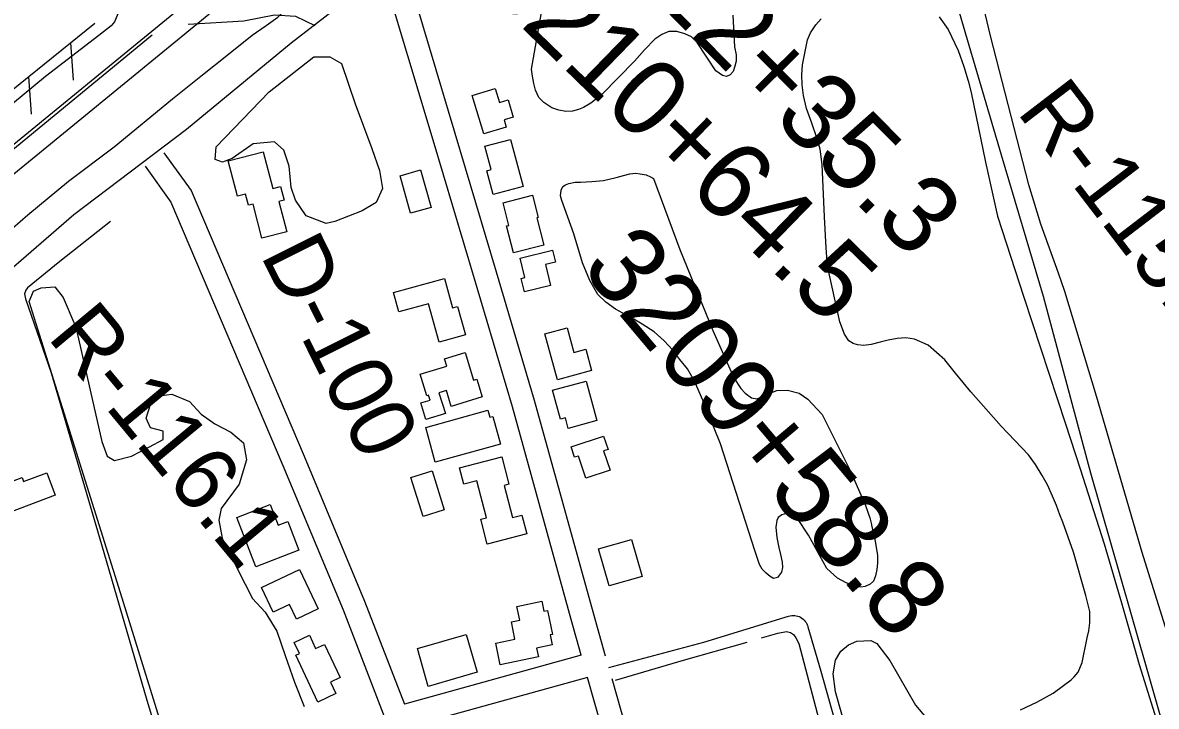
# Model space of a CAD drawing. Extents: x 3598634 to 3636690, y 517270 to 542944.
# Drawn here: x 3610356 to 3611825, y 530075 to 530960 of the extents above; entities that cross this region are included whole.
import ezdxf

# ---------------------------------------------------------------- set-up
doc = ezdxf.new("R2010")
doc.units = 0
for name, color, linetype in [('V-BLDG-OTLN', 7, 'Continuous'), ('V-FLOD-BASE', 7, 'Continuous'), ('V-LEVE-TOET', 7, 'Continuous'), ('V-RIVR-RANG-IDEN', 7, 'Continuous'), ('V-ROAD-CNTR', 7, 'Continuous'), ('V-RRAP-FSHR', 7, 'Continuous'), ('V-SITE-VEGE', 7, 'Continuous'), ('V-SURV-IDEN', 7, 'Continuous'), ('V-SURV-LINE', 7, 'Continuous'), ('V-TOPO-SHOR', 7, 'Continuous')]:
    doc.layers.add(name, color=color, linetype=linetype)

msp = doc.modelspace()

# ---------------------------------------------------------------- linework, layer by layer
at = {"layer": 'V-BLDG-OTLN'}
for points in [[(3610953.2, 530815.7), (3610938.2, 530865.4), (3610968, 530874.5), (3610973.5, 530856.4), (3610984.7, 530859.8), (3610991.5, 530837.6), (3610979.5, 530834), (3610982.3, 530824.5)], [(3610987.7, 530808.7), (3611004.1, 530747.5), (3610965.6, 530737.2), (3610957.3, 530768.1), (3610962.7, 530769.6), (3610954.6, 530799.8)], [(3610665.8, 530680.7), (3610654.4, 530724.9), (3610648.3, 530723.4), (3610644.6, 530737.8), (3610634, 530735.1), (3610622.2, 530780.9), (3610667.6, 530792.7), (3610679.9, 530745.3), (3610689.9, 530747.9), (3610694.5, 530729.9), (3610687.9, 530728.2), (3610698.1, 530689)], [(3610871.5, 530769.1), (3610885, 530720.4), (3610858.3, 530713), (3610844.8, 530761.7)], [(3610985.7, 530697.4), (3610978.2, 530726.7), (3611016.4, 530736.6), (3611023.9, 530707.6), (3611021.9, 530707.1), (3611030.9, 530671.9), (3610991.9, 530661.8), (3610982.9, 530696.7)], [(3611006.5, 530629.9), (3611000.3, 530654.9), (3611042.5, 530665.4), (3611046.3, 530649.9), (3611033.1, 530646.6), (3611039.8, 530619.7), (3611006.2, 530611.3), (3611001.8, 530628.7)], [(3610836.3, 530610.4), (3610902.4, 530628.6), (3610912.8, 530590.7), (3610919.2, 530592.5), (3610929.4, 530555.6), (3610895.4, 530546.2), (3610881.7, 530595.8), (3610843.3, 530585.2)], [(3611061.2, 530564.8), (3611070.1, 530532.7), (3611085.3, 530536.9), (3611092.8, 530509.5), (3611048.9, 530497.4), (3611032.5, 530556.9)], [(3610870.8, 530504.6), (3610905.2, 530515.2), (3610902.3, 530524.6), (3610929, 530532.8), (3610940, 530497), (3610944.3, 530498.3), (3610951.3, 530475.4), (3610911.2, 530463), (3610904.9, 530483.5), (3610895.2, 530480.5), (3610903.5, 530453.7), (3610878.4, 530445.9), (3610871.8, 530467.4), (3610883.6, 530471), (3610881.7, 530477.3), (3610879.5, 530476.6)], [(3611042.5, 530483.8), (3611085.8, 530495.7), (3611099.9, 530444.8), (3611062.8, 530434.5), (3611059, 530448), (3611052.8, 530446.3)], [(3610878.1, 530435.7), (3610958.6, 530458.1), (3610961.2, 530448.8), (3610965, 530449.9), (3610974.9, 530414.2), (3610890.5, 530390.8)], [(3611066.6, 530410.4), (3611108.6, 530424.4), (3611114.4, 530407.2), (3611108.6, 530405.3), (3611116.9, 530380.2), (3611085.5, 530369.8), (3611075.9, 530398.6), (3611071, 530397)], [(3610922, 530383.6), (3610976.8, 530397.7), (3610985.9, 530362.2), (3610979.8, 530360.7), (3610990.5, 530318.9), (3611002.7, 530322.1), (3611009, 530297.9), (3610957.7, 530284.7), (3610949.5, 530316.7), (3610956.6, 530318.5), (3610944.2, 530366.6), (3610927.5, 530362.3)], [(3610398.1, 530347.9), (3610325.9, 530320.9), (3610328.5, 530313.8), (3610300.1, 530303.2), (3610287.1, 530337.9), (3610336.9, 530356.6), (3610334.5, 530362.9), (3610355.1, 530370.7), (3610357, 530365.5), (3610387.3, 530376.8)], [(3610886.3, 530379.3), (3610902.1, 530329.1), (3610874.6, 530320.5), (3610858.8, 530370.7)], [(3610713.7, 530276.9), (3610657.8, 530255.3), (3610633.1, 530319.2), (3610676.4, 530335.9), (3610686.8, 530309.1), (3610699.4, 530314)], [(3611115.8, 530230.4), (3611102, 530278.3), (3611144.6, 530290.6), (3611158.4, 530242.7)], [(3610714.3, 530251.7), (3610738.7, 530200.6), (3610710.6, 530187.3), (3610701.4, 530206.6), (3610680.6, 530196.6), (3610665.4, 530228.4)], [(3611035.8, 530198.6), (3611042.3, 530167.7), (3611039.1, 530167.1), (3611041.8, 530154.2), (3611021.7, 530149.9), (3611024.1, 530138.8), (3610974.6, 530128.3), (3610968.7, 530156.2), (3610993.7, 530161.5), (3610989, 530184), (3610999.8, 530186.3), (3610996, 530203.9), (3611028.4, 530210.8), (3611031.2, 530197.6)], [(3610738.3, 530080.1), (3610709.9, 530140.8), (3610714.3, 530142.8), (3610707.6, 530157.3), (3610727.3, 530166.5), (3610735.3, 530149.3), (3610746.8, 530154.7), (3610767, 530111.7), (3610754.8, 530106), (3610761.8, 530091.1)], [(3610867.3, 530149.5), (3610930.5, 530167.7), (3610944.6, 530118.6), (3610881.4, 530100.4)]]:
    msp.add_lwpolyline(points, close=True, dxfattribs=at)
at = {"layer": 'V-FLOD-BASE'}
msp.add_lwpolyline([(3609942, 530470.6), (3610044.7, 530552.5), (3610166.1, 530651), (3610298.8, 530759.3), (3610396.5, 530839.8), (3610523.5, 530943.9)], dxfattribs=at)
at = {"layer": 'V-LEVE-TOET'}
for points in [[(3610846.9, 531260.6), (3610815.5, 531238.4), (3610788.3, 531216.9), (3610733.8, 531172.5), (3610692.6, 531137.1), (3610643.1, 531101), (3610610.3, 531075.3), (3610583.1, 531052.4), (3610554.4, 531028.1), (3610532.8, 531012.1), (3610518.8, 531003.8), (3610502.1, 531001.1), (3610493.1, 530999.7), (3610486.1, 530997), (3610482.6, 530990.7), (3610479.8, 530982.3), (3610479.7, 530981.1), (3610479.1, 530971.2), (3610478.4, 530969.1), (3610474.8, 530960.8), (3610470.6, 530955.9), (3610454.6, 530943.4), (3610385.5, 530890), (3610330.3, 530844.2)], [(3610322.2, 530676.4), (3610362.7, 530711.1), (3610415.1, 530754.8), (3610474.4, 530799.2), (3610549.8, 530861), (3610588.9, 530892.2), (3610620.3, 530917.2), (3610653.1, 530943.5), (3610671.2, 530956), (3610686.6, 530967.1), (3610694.8, 530974.8), (3610699.9, 530979.6), (3610718, 530995.6), (3610757.1, 531026.8), (3610808.1, 531069.2), (3610840.2, 531097.6)]]:
    msp.add_lwpolyline(points, dxfattribs=at)
at = {"layer": 'V-ROAD-CNTR'}
for points in [[(3610422.3, 530711.5), (3610568.3, 530821.8), (3610703.5, 530933.9), (3610806, 531013.2), (3610850.8, 531047.4), (3610960.9, 531121.5), (3611071.3, 531189.7), (3611245.2, 531290.7), (3611401.9, 531383.4), (3611502.6, 531444), (3611609.2, 531501.8), (3611711.1, 531562.4)], [(3611111.2, 530139.3), (3611095.4, 530195.2), (3611019.2, 530470.7), (3610969.9, 530636.9), (3610916.3, 530816.3), (3610849.5, 531039.4)], [(3611079.6, 530140.7), (3611066.5, 530187.1), (3610990.4, 530462.4), (3610941.1, 530628.3), (3610887.6, 530807.7), (3610820.8, 531030.8)], [(3610570.2, 530957.9), (3610642.5, 530962.2), (3610682.2, 530970.2), (3610709.5, 530968.1), (3610734.3, 530956)], [(3610538.8, 530791.5), (3610574.1, 530742.3), (3610720.5, 530398.3), (3610798.8, 530210.8), (3610850.5, 530077.2)], [(3610514.4, 530774), (3610547.8, 530727.5), (3610692.8, 530386.6), (3610771, 530199.6), (3610823, 530065), (3610882.5, 529877.6), (3610967.4, 529586.2), (3611062.9, 529237.1), (3611143, 528975.7), (3611226.2, 528678), (3611303.4, 528419.6), (3611387.1, 528116.1), (3611482.1, 527805.8), (3611616.9, 527337.5)], [(3609139.7, 529575.2), (3609208.8, 529647.9), (3609297.6, 529739.5), (3609401.4, 529840.4), (3609559.7, 529992.9), (3609748.6, 530152.6), (3609891.3, 530274.1), (3610074.9, 530414.8), (3610226.3, 530542.4), (3610422.3, 530711.5)], [(3611115.3, 530124.7), (3611238.2, 530157.6), (3611348.3, 530191.3), (3611350.2, 530191.8), (3611352.2, 530192.2), (3611354.2, 530192.3), (3611356.2, 530192.2), (3611358.2, 530191.9), (3611360.1, 530191.4), (3611362, 530190.7), (3611363.8, 530189.8), (3611365.4, 530188.7), (3611367, 530187.5), (3611368.5, 530186.1), (3611369.7, 530184.6), (3611370.9, 530182.9), (3611371.8, 530181.2), (3611372.6, 530179.3), (3611373.1, 530177.4), (3611389.8, 530120.3), (3611429.5, 529980.4)], [(3611079.6, 530140.7), (3610850.5, 530077.2)], [(3611087.8, 530111.8), (3610859.7, 530048.7)], [(3611408, 528988.8), (3611389.6, 529055.8), (3611319, 529301), (3611247.6, 529551.1), (3611193.6, 529741.3), (3611142, 529920.3), (3611087.8, 530111.8)], [(3611885.2, 527411.2), (3611874.3, 527454), (3611776.5, 527802.1), (3611695.2, 528083.8), (3611608.9, 528393.6), (3611560.9, 528557.8), (3611490.6, 528802), (3611418.5, 529063.9), (3611347.8, 529309.3), (3611276.4, 529559.3), (3611222.4, 529749.6), (3611170.9, 529928.5), (3611119.5, 530110.1)]]:
    msp.add_lwpolyline(points, dxfattribs=at)
at = {"layer": 'V-RRAP-FSHR'}
for p, q in [((3610418, 530934), (3610421.3, 530885.3)), ((3610363.5, 530890), (3610366.9, 530841.3))]:
    msp.add_line(p, q, dxfattribs=at)
msp.add_lwpolyline([(3609928.7, 530546.8), (3609939.1, 530542.4), (3610050.9, 530637.6), (3610449.2, 530959.2)], dxfattribs=at)
at = {"layer": 'V-SITE-VEGE'}
for points in [[(3611840.4, 530164.4), (3611806.4, 530273.8), (3611747, 530476), (3611706.1, 530611.7), (3611697.8, 530635.6), (3611675.2, 530698.8), (3611659.3, 530749.9), (3611610, 530942.8), (3611585.6, 531044.8)], [(3611276, 530969.6), (3611278.3, 530928.5), (3611280.1, 530918.1), (3611280.1, 530910.2), (3611278.7, 530903.4), (3611276.4, 530896.7), (3611272.4, 530892.3), (3611267.9, 530890.3), (3611262.4, 530891.3), (3611253.9, 530897.3), (3611229.7, 530934), (3611222.4, 530941.4), (3611213.9, 530945.5), (3611203.6, 530948.3), (3611193.2, 530948.5), (3611184, 530944.7), (3611174.9, 530938.4), (3611161.6, 530924.7), (3611148.6, 530909.8), (3611106.5, 530867.4), (3611091.8, 530855.6), (3611082.3, 530849.9), (3611075.9, 530847.4), (3611068.4, 530845.4), (3611059.7, 530844.9), (3611050.4, 530846.6), (3611041.4, 530849.7), (3611031.2, 530856.3), (3611024.6, 530862.8), (3611020.3, 530872.3), (3611018.2, 530881), (3611016.6, 530890.5), (3611015.3, 530899.7), (3611028.2, 530972.8)], [(3611648.5, 530070.1), (3611669.8, 530080), (3611690.8, 530091.6), (3611704.5, 530101.5), (3611714.3, 530108.8), (3611718.3, 530112.8), (3611723.6, 530118.9), (3611728.4, 530131.3), (3611735.1, 530163.4), (3611737.3, 530172.1), (3611738.7, 530182.6), (3611738.5, 530197.5), (3611733.3, 530218), (3611717.2, 530274.2), (3611703.5, 530313.2), (3611699.8, 530322.4), (3611695.2, 530334.5), (3611690.2, 530346.7), (3611683.7, 530361.4), (3611676.9, 530373.5), (3611668.1, 530387.5), (3611658.9, 530400.2), (3611623.7, 530437.5), (3611584.2, 530481.9), (3611564.5, 530506), (3611550.7, 530523.2), (3611529.2, 530542.3), (3611511.5, 530550.1), (3611500.1, 530551.9), (3611488.9, 530550.9), (3611477.3, 530548.6), (3611466.8, 530546), (3611455.3, 530543.3), (3611445.7, 530541.8), (3611437.4, 530542.6), (3611431.8, 530544.4), (3611426.3, 530548), (3611420.6, 530556.3), (3611414.4, 530572.5), (3611398.8, 530644.4), (3611396.8, 530668.1), (3611394.7, 530708.4), (3611391.8, 530776), (3611389.3, 530796.2), (3611384.8, 530810.8), (3611378.2, 530829.9), (3611371.6, 530848.5), (3611367.5, 530865.4), (3611365.6, 530879.4), (3611365.5, 530892.4), (3611366.4, 530905.3), (3611372.7, 530937.6), (3611376.6, 530946.8), (3611383.4, 530956.9), (3611390.3, 530964.8)], [(3611543.2, 530967.4), (3611555, 530951.1), (3611568, 530924), (3611575.4, 530903.1), (3611581, 530884.4), (3611584.8, 530869.6)], [(3611584.8, 530869.6), (3611603.2, 530779.1), (3611619.1, 530709.4), (3611653.1, 530604.2), (3611707.2, 530440.4), (3611726, 530382.1), (3611757.1, 530285.1), (3611779.7, 530208.7), (3611802.4, 530128.9), (3611844.1, 529996.2)], [(3610572.1, 529933.8), (3610482.5, 530221.7), (3610364.4, 530598.6), (3610370, 530612.2), (3610379.6, 530616.3), (3610397.4, 530617.6), (3610408.3, 530603.9), (3610424.6, 530565.5), (3610458.4, 530417.5), (3610465.2, 530398.4), (3610474.8, 530392.8), (3610496.7, 530398.3), (3610520, 530410.5), (3610537.8, 530420.1), (3610537.9, 530431), (3610521.5, 530435.2), (3610516, 530447.5), (3610521.5, 530465.3), (3610529.8, 530476.2), (3610549, 530478.9), (3610572.2, 530469.3), (3610587.2, 530452.8), (3610605, 530440.4), (3610625.5, 530429.4), (3610641.9, 530415.7), (3610645.9, 530393.7), (3610636.3, 530362.3), (3610612.9, 530330.8), (3610610.1, 530315.8), (3610614.2, 530292.5), (3610634.6, 530251.4), (3610653.7, 530214.3), (3610670, 530196.5), (3610685, 530171.8), (3610695.9, 530140.3), (3610708.1, 530106), (3610720.4, 530074.5)], [(3611426.2, 530032.5), (3611409.1, 530093.2), (3611405.9, 530116.6), (3611409.2, 530134.4), (3611415.8, 530146.1), (3611425.8, 530154.4), (3611436.8, 530159.1), (3611454.7, 530160), (3611462.6, 530156.1), (3611479.2, 530133.9), (3611512.8, 530075.9), (3611531.5, 530053.7)]]:
    msp.add_lwpolyline(points, dxfattribs=at)
for points in [[(3610786.6, 530854.9), (3610808.4, 530797.1), (3610818, 530768.3), (3610822, 530744.9), (3610813.7, 530727.1), (3610795.9, 530716.2), (3610760.1, 530702.5), (3610749.1, 530699.8), (3610723, 530709.5), (3610709.4, 530730.1), (3610703.9, 530746.6), (3610701.3, 530774.1), (3610694.4, 530794.7), (3610682.1, 530805.7), (3610654.6, 530803.1), (3610627.2, 530783.9), (3610614.6, 530779), (3610605.1, 530782.6), (3610606.6, 530799.1), (3610675.4, 530870.3), (3610733.2, 530915.5), (3610753.8, 530915.4), (3610768.9, 530907.1)], [(3611173, 530758.2), (3611207.5, 530666.1), (3611250, 530561.3), (3611277.4, 530500), (3611286.3, 530486.2), (3611291.9, 530480), (3611300, 530474), (3611307.1, 530472.8), (3611316.7, 530475.6), (3611325.1, 530480.7), (3611332.9, 530483.6), (3611346.9, 530484), (3611362.1, 530480.2), (3611373.1, 530472.2), (3611391.5, 530452.4), (3611427.8, 530380), (3611441.8, 530348.5), (3611447.7, 530334.6), (3611453.3, 530318.5), (3611455.5, 530309.9), (3611455.5, 530309), (3611459.8, 530290.4), (3611463.3, 530270.5), (3611463.6, 530260.1), (3611462.7, 530251.6), (3611460.8, 530243.5), (3611458.1, 530236.5), (3611453.8, 530232.6), (3611447.5, 530229.7), (3611441.8, 530229), (3611431.7, 530231.1), (3611422.6, 530234.6), (3611411.6, 530240.4), (3611397.9, 530253), (3611374, 530296.1), (3611359.6, 530317.9), (3611351.8, 530322.9), (3611345.5, 530324.3), (3611339.3, 530322.7), (3611334.9, 530319.2), (3611332.9, 530315), (3611331.6, 530306.7), (3611333, 530293), (3611335.7, 530280.1), (3611337.8, 530271.1), (3611339.8, 530261.1), (3611340.2, 530254.4), (3611339.2, 530248.2), (3611334, 530241.2), (3611328.8, 530240.1), (3611324.5, 530242.6), (3611319.2, 530246.8), (3611314.1, 530252.3), (3611310.4, 530258.2), (3611304.7, 530274.9), (3611259.9, 530414.5), (3611236.9, 530471.2), (3611226.1, 530495.4), (3611217.2, 530511.5), (3611207.5, 530523.8), (3611198.4, 530535.6), (3611187.1, 530547.9), (3611174, 530559.7), (3611158.4, 530569.4), (3611147.5, 530575.7), (3611124.1, 530589), (3611111.4, 530598.1), (3611101.1, 530607.8), (3611090.5, 530625.9), (3611081, 530648.8), (3611069.8, 530686.5), (3611054.5, 530729.5), (3611052.7, 530735.7), (3611053.7, 530743), (3611055.7, 530747.6), (3611059.1, 530750), (3611063.5, 530751.6), (3611071.8, 530753.4), (3611078.5, 530753.5), (3611093.2, 530754), (3611108.3, 530755.6), (3611124.9, 530759.3), (3611134.5, 530762.1), (3611142.7, 530764.2), (3611150.4, 530765), (3611156.1, 530764.3), (3611163.6, 530762.6), (3611169.3, 530760.4)]]:
    msp.add_lwpolyline(points, close=True, dxfattribs=at)
at = {"layer": 'V-SURV-LINE'}
for points in [[(3609502.4, 530113.4), (3610747.3, 531132.5)], [(3610766.3, 531109.3), (3609521.4, 530090.2)]]:
    msp.add_lwpolyline(points, dxfattribs=at)
at = {"layer": 'V-TOPO-SHOR'}
for points in [[(3611696.1, 531518.6), (3611638.1, 531486.7), (3611578.2, 531451.3), (3611495.1, 531401.1), (3611463.1, 531382.4), (3611455.5, 531376.8), (3611454.4, 531374.2), (3611454.7, 531371.6), (3611479, 531288.9), (3611517.4, 531156.5), (3611545.6, 531055), (3611579.8, 530938.2), (3611623.7, 530788.9), (3611678, 530605.5), (3611739.4, 530376.9), (3611791.4, 530196.6), (3611846.5, 530003.5), (3611897.9, 529827.7), (3611960.1, 529614.1), (3612000.1, 529469.4)], [(3610469.7, 530702.4), (3610404.1, 530650.4), (3610362.2, 530616.4), (3610360.1, 530613.6), (3610358, 530608.7), (3610359.4, 530602.4), (3610392.6, 530506.2), (3610458.1, 530283.9), (3610516.7, 530082.4), (3610596.1, 529821), (3610616.8, 529765.2), (3610657.5, 529643.9), (3610715.5, 529455), (3610764.5, 529296.8), (3610815.6, 529133.7), (3610845.9, 529036.1)], [(3611312.9, 530163.3), (3611334.3, 530169.1), (3611345.5, 530171.4), (3611350.9, 530170.2), (3611354.7, 530167.6), (3611357.8, 530163.3), (3611361.6, 530155.7)], [(3611124.1, 530108.5), (3611212, 530134.2), (3611294.5, 530157.6)], [(3611361.6, 530155.7), (3611387.4, 530057.3), (3611430.8, 529898.5), (3611492.2, 529677.4), (3611520.3, 529575.2), (3611561.9, 529424.6), (3611616.2, 529231.9), (3611662.5, 529061.7), (3611680.2, 528993.4)]]:
    msp.add_lwpolyline(points, dxfattribs=at)

# ---------------------------------------------------------------- texts
at = {"layer": 'V-RIVR-RANG-IDEN'}
for s, rotation, p in [('R-115.9', 307.4249, (3611642.7, 530844.4)), ('D-100', 296.4675, (3610663.2, 530659.2)), ('R-116.1', 309.6973, (3610386.6, 530552.4))]:
    msp.add_text(s, height=83, rotation=rotation, dxfattribs=at).set_placement(p)
at = {"layer": 'V-SURV-IDEN'}
for s, rotation, p in [('3212+35.3', 314.6399, (3611062.7, 531103.3)), ('3210+64.5', 315.8067, (3610946, 531008.2)), ('3209+58.8', 310.101, (3611077.5, 530642.2))]:
    msp.add_text(s, height=100, rotation=rotation, dxfattribs=at).set_placement(p)

doc.saveas('drawing.dxf')
